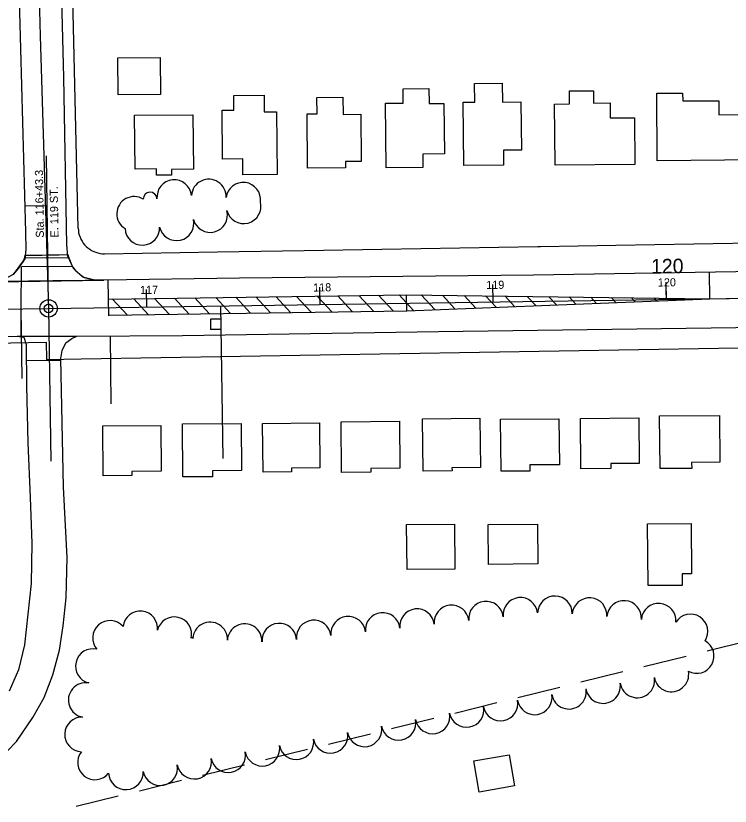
# Model space of a CAD drawing. Extents: x -2233 to 187241, y 4582 to 150524.
# Drawn here: x 111567 to 111979.4, y 59229.2 to 59685.3 of the extents above; entities that cross this region are included whole.
import ezdxf

# ---------------------------------------------------------------- set-up
doc = ezdxf.new("R2010")
doc.units = 0
for name, color, linetype in [('AP_X_Misc', 7, 'Continuous'), ('BLDG', 7, 'Continuous'), ('GE_X_CL_100', 7, 'Continuous'), ('GE_X_CL_20', 7, 'Continuous'), ('GE_X_CL_2000', 7, 'Continuous'), ('GE_X_CL_50', 7, 'Continuous'), ('PM_P_CL_Double_Solid', 7, 'Continuous'), ('PM_P_Crosswalk', 7, 'Continuous'), ('PM_P_Stop_Line', 7, 'Continuous'), ('PM_P_Text', 7, 'Continuous'), ('PM_P_Transverse_Line', 7, 'Continuous'), ('RECREATION', 7, 'Continuous'), ('ROAD', 7, 'Continuous'), ('RW_X_Fee_RW', 7, 'Continuous'), ('SG_P_Detection', 7, 'Continuous'), ('TREES', 7, 'Continuous')]:
    doc.layers.add(name, color=color, linetype=linetype)

msp = doc.modelspace()

# ---------------------------------------------------------------- linework, layer by layer
at = {"layer": 'AP_X_Misc'}
msp.add_lwpolyline([(111565.77, 59536.46), (111568.03, 59539.11), (111569.8, 59541.56), (111571.41, 59543.92), (111572.24, 59545.9), (111572.37, 59547.09), (111582.27, 59547.23), (111592.13, 59547.38), (111597.05, 59547.45), (111597.53, 59545.66), (111599.23, 59541.76), (111599.93, 59540.16), (111601.27, 59538.52), (111603.98, 59536.1), (111605.04, 59535.16), (111606.72, 59534.26), (111609.81, 59533.4), (111612.68, 59532.68), (111607.01, 59532.59), (111588.4, 59532.32), (111574.38, 59532.12), (111562.43, 59531.94)], dxfattribs=at)
at = {"layer": 'BLDG'}
for points in [[(111650.52, 59639.86), (111626.05, 59639.65), (111625.86, 59660.95), (111650.33, 59661.16)], [(111805.49, 59643.33), (111805.56, 59634.6), (111814.15, 59634.68), (111814.4, 59605.62), (111801.97, 59605.51), (111802.04, 59597.76), (111780.71, 59597.57), (111780.39, 59634.82), (111790.63, 59634.91), (111790.56, 59643.2)], [(111847.76, 59646.43), (111847.86, 59635.5), (111858.6, 59635.6), (111858.85, 59607.83), (111848.51, 59607.74), (111848.58, 59599.16), (111825.64, 59598.96), (111825.32, 59635.45), (111831.96, 59635.5), (111831.87, 59646.29)], [(111710.35, 59639.43), (111710.43, 59629.82), (111717.53, 59629.88), (111717.84, 59593.74), (111698.14, 59593.56), (111698.06, 59602.67), (111686.29, 59602.57), (111686.04, 59630.79), (111692.87, 59630.85), (111692.8, 59639.28)], [(111755.88, 59638.27), (111755.96, 59628.42), (111766.17, 59628.51), (111766.41, 59601.28), (111757.27, 59601.2), (111757.3, 59597.64), (111735.39, 59597.45), (111735.12, 59628.62), (111740.88, 59628.67), (111740.8, 59638.14)], [(111900.48, 59642.07), (111900.54, 59634.88), (111910.11, 59634.97), (111910.19, 59626.32), (111924.2, 59626.44), (111924.43, 59599.44), (111878.33, 59599.04), (111878.03, 59634.38), (111886.68, 59634.45), (111886.61, 59641.95)], [(111951.92, 59640.72), (111951.96, 59636.13), (111972.74, 59636.31), (111972.81, 59628.07), (111995.23, 59628.27), (111995.46, 59602.15), (111937.29, 59601.64), (111936.95, 59640.59)], [(111669.54, 59596.77), (111656.89, 59596.66), (111656.92, 59593.4), (111648.31, 59593.33), (111648.27, 59596.93), (111635.88, 59596.82), (111635.61, 59627.85), (111669.26, 59628.14)], [(111788.68, 59424.24), (111771.88, 59424.09), (111771.9, 59421.93), (111755.09, 59421.78), (111754.83, 59450.96), (111788.44, 59451.26)], [(111835.16, 59424.53), (111818.8, 59424.39), (111818.81, 59422.62), (111802.11, 59422.47), (111801.85, 59452.73), (111834.91, 59453.02)], [(111880.79, 59426.25), (111863.72, 59426.1), (111863.75, 59422.59), (111847.12, 59422.45), (111846.86, 59452.47), (111880.56, 59452.76)], [(111926.71, 59453.25), (111926.94, 59426.98), (111910.44, 59426.84), (111910.46, 59423.99), (111893.14, 59423.84), (111892.89, 59452.96)], [(111973.24, 59454.67), (111973.47, 59427.67), (111957.13, 59427.53), (111957.16, 59424.11), (111938.93, 59423.95), (111938.67, 59454.37)], [(111651, 59422.49), (111633.96, 59422.34), (111633.98, 59420.05), (111617.42, 59419.9), (111617.17, 59448.64), (111650.77, 59448.94)], [(111697.36, 59422.85), (111680.47, 59422.7), (111680.5, 59419.29), (111663.44, 59419.14), (111663.17, 59449.75), (111697.13, 59450.05)], [(111742.55, 59424.37), (111726.06, 59424.22), (111726.08, 59422.07), (111709.7, 59421.93), (111709.46, 59450.04), (111742.33, 59450.32)], [(111820.2, 59391.96), (111820.43, 59366), (111792.84, 59365.76), (111792.61, 59391.72)], [(111868.28, 59368.98), (111839.82, 59368.73), (111839.62, 59391.64), (111868.08, 59391.89)], [(111956.88, 59392.3), (111957.13, 59363.3), (111951.67, 59363.25), (111951.73, 59356.6), (111932.04, 59356.43), (111931.73, 59392.08)], [(111851.73, 59258.87), (111854.84, 59240.82), (111834.52, 59237.32), (111831.41, 59255.37)]]:
    msp.add_lwpolyline(points, close=True, dxfattribs=at)
at = {"layer": 'GE_X_CL_100'}
for p, q in [((111742.61, 59518.71), (111742.47, 59528.71)), ((111842.6, 59520.16), (111842.45, 59530.16)), ((111942.59, 59521.61), (111942.44, 59531.61)), ((111642.62, 59517.26), (111642.48, 59527.26))]:
    msp.add_line(p, q, dxfattribs=at)
msp.add_circle((111585.93, 59516.43), 5, dxfattribs=at)
at = {"layer": 'GE_X_CL_20'}
for p, q in [((111585.93, 59516.43), (112674.73, 59532.24)), ((111275.89, 59511.93), (111585.93, 59516.43))]:
    msp.add_line(p, q, dxfattribs=at)
at = {"layer": 'GE_X_CL_2000'}
for p, q in [((111581.06, 59673.72), (111585.93, 59516.43)), ((111585.93, 59516.43), (112674.73, 59532.24)), ((111275.89, 59511.93), (111585.93, 59516.43))]:
    msp.add_line(p, q, dxfattribs=at)
msp.add_lwpolyline([(111569.9, 60158.24), (111570.61, 60102.99), (111571.86, 60058.16), (111573.19, 60008), (111573.92, 59973.34), (111575.04, 59927.2), (111576.39, 59879.05), (111578.02, 59819.9), (111580.22, 59703.14), (111581.06, 59673.72)], dxfattribs=at)
at = {"layer": 'GE_X_CL_50'}
for p, q in [((111585.9, 59518.93), (111584.66, 59604.46)), ((111842.6, 59520.16), (111842.53, 59525.16)), ((111942.59, 59521.61), (111942.52, 59526.61)), ((111642.62, 59517.26), (111642.55, 59522.26)), ((111742.61, 59518.71), (111742.54, 59523.71))]:
    msp.add_line(p, q, dxfattribs=at)
msp.add_circle((111585.93, 59516.43), 2.5, dxfattribs=at)
at = {"layer": 'PM_P_CL_Double_Solid'}
for p, q in [((111967.59, 59521.98), (112648.31, 59531.86)), ((111620.55, 59521.79), (111792.54, 59524.28)), ((111792.54, 59524.28), (111967.59, 59521.98)), ((111792.67, 59515.06), (111967.59, 59521.98)), ((111620.69, 59512.56), (111792.67, 59515.06))]:
    msp.add_line(p, q, dxfattribs=at)
at = {"layer": 'PM_P_Crosswalk'}
for p, q in [((111597.53, 59545.66), (111572.04, 59545.42)), ((111570.11, 59516.2), (111570.2, 59540.4)), ((111599.7, 59540.69), (111570.2, 59540.4)), ((111570.05, 59500.04), (111570.11, 59516.2))]:
    msp.add_line(p, q, dxfattribs=at)
at = {"layer": 'PM_P_Stop_Line'}
for p, q in [((111585.07, 59575.54), (111572.23, 59575.35)), ((111620.69, 59512.05), (111620.39, 59532.79)), ((111572.99, 59486.39), (111593.06, 59486.59))]:
    msp.add_line(p, q, dxfattribs=at)
at = {"layer": 'PM_P_Text'}
for p, q in [((111967.59, 59521.98), (111967.36, 59537.31)), ((111792.67, 59515.06), (111792.54, 59524.28)), ((111570.71, 59475.96), (111570.13, 59516.2)), ((111585.93, 59516.43), (111587.21, 59428.32)), ((111685.22, 59517.88), (111686.5, 59429.76)), ((111621.38, 59500.57), (111621.95, 59461.28))]:
    msp.add_line(p, q, dxfattribs=at)
at = {"layer": 'PM_P_Transverse_Line'}
for p, q in [((111764.99, 59523.88), (111773.41, 59514.78)), ((111776.46, 59524.05), (111784.87, 59514.95)), ((111788.32, 59524.22), (111796.65, 59515.22)), ((111801.01, 59524.17), (111808.84, 59515.7)), ((111813.27, 59524.01), (111820.53, 59516.16)), ((111622.9, 59521.82), (111631.31, 59512.72)), ((111635.08, 59522), (111643.5, 59512.9)), ((111647.04, 59522.17), (111655.46, 59513.07)), ((111658.55, 59522.34), (111666.96, 59513.24)), ((111670.28, 59522.51), (111678.69, 59513.41)), ((111682.47, 59522.68), (111690.89, 59513.58)), ((111693.98, 59522.85), (111702.39, 59513.75)), ((111705.63, 59523.02), (111714.05, 59513.92)), ((111717.25, 59523.19), (111725.67, 59514.09)), ((111729.12, 59523.36), (111737.53, 59514.26)), ((111740.98, 59523.53), (111749.4, 59514.43)), ((111752.85, 59523.71), (111761.26, 59514.61)), ((111825.81, 59523.84), (111832.48, 59516.64)), ((111838.21, 59523.68), (111844.29, 59517.1)), ((111849.41, 59523.53), (111854.97, 59517.52)), ((111862.21, 59523.36), (111867.17, 59518.01)), ((111874.75, 59523.2), (111879.11, 59518.48)), ((111886.48, 59523.04), (111890.29, 59518.92)), ((111898.88, 59522.88), (111902.11, 59519.39)), ((111910.64, 59522.73), (111913.31, 59519.83)), ((111922.47, 59522.57), (111924.59, 59520.28)), ((111935.43, 59522.4), (111936.94, 59520.76))]:
    msp.add_line(p, q, dxfattribs=at)
at = {"layer": 'RECREATION'}
for p, q in [((111966.03, 59318.8), (111990.31, 59324.77)), ((111929.62, 59309.83), (111953.9, 59315.81)), ((111893.21, 59300.87), (111917.49, 59306.85)), ((111856.79, 59291.91), (111881.07, 59297.88)), ((111820.38, 59282.94), (111844.66, 59288.92)), ((111783.97, 59273.98), (111808.25, 59279.95)), ((111747.56, 59265.01), (111771.83, 59270.99)), ((111711.15, 59256.05), (111735.42, 59262.03)), ((111674.74, 59247.09), (111699.01, 59253.06)), ((111638.32, 59238.12), (111662.59, 59244.1)), ((111601.91, 59229.16), (111626.18, 59235.13))]:
    msp.add_line(p, q, dxfattribs=at)
at = {"layer": 'ROAD'}
for p, q in [((111572.37, 59547.09), (111597.05, 59547.45)), ((111555.19, 59531.83), (111617.75, 59532.75)), ((111567.84, 59500.44), (111602.31, 59500.49))]:
    msp.add_line(p, q, dxfattribs=at)
for points in [[(111560.77, 60057.29), (111565.27, 59857.69), (111569.07, 59687.36), (111572.65, 59560.5), (111572.74, 59550.42), (111572.13, 59544.98), (111568.5, 59539.66), (111565.4, 59536.03), (111560.09, 59533.08), (111555.19, 59531.83), (111315.1, 59528.88), (111302.11, 59529.03), (111295.33, 59532.69), (111289.41, 59538.81), (111287.06, 59545.89), (111286.58, 59562.68), (111284.3, 59638.89), (111281.06, 59774.49), (111275.94, 59946.05), (111275.78, 60054.81)], [(112373.84, 59543.05), (112169.26, 59540.64), (111865.76, 59535.63), (111696.22, 59533.79), (111617.75, 59532.75), (111611.79, 59532.85), (111605.74, 59534.54), (111600.24, 59539.44), (111597.13, 59546.59), (111596.48, 59553.13), (111594.73, 59649.67), (111590.02, 59829.84), (111586.81, 59967.47), (111586.75, 60057.52)], [(111556.91, 59255.77), (111567.48, 59266.55), (111576.77, 59280.34), (111583.43, 59291.82), (111588.47, 59304.99), (111592.32, 59319.24), (111594.32, 59333.28), (111595.99, 59349.34), (111596.63, 59372.59), (111594.59, 59413.18), (111592.92, 59487.6), (111593.82, 59492.21), (111595.92, 59496.55), (111599.44, 59499.03), (111602.31, 59500.49), (111663.28, 59500.75), (111810.97, 59503.1), (111982.61, 59505.35), (112112.83, 59508.76), (112234.82, 59509.19), (112418.99, 59510.92)], [(111522.58, 59498.79), (111567.84, 59500.44), (111571.64, 59499.75), (111572.9, 59495.54), (111573.13, 59471.84), (111574.04, 59438.94), (111575.22, 59407.23), (111576.24, 59380.98), (111575.79, 59357.61), (111573.96, 59339.89), (111572.03, 59322.37), (111568.61, 59307.85), (111563.09, 59295.58)]]:
    msp.add_lwpolyline(points, dxfattribs=at)
at = {"layer": 'RW_X_Fee_RW'}
msp.add_line((111584.57, 59496.9), (111584.7, 59486.89), dxfattribs=at)
for points in [[(111603.05, 59562.65), (111600.32, 59678.59), (111599.14, 59728.58), (111598.08, 59773.57), (111597.02, 59818.56), (111595.96, 59863.54), (111594.9, 59908.53), (111593.84, 59953.52), (111592.78, 59998.51), (111591.6, 60048.49), (111590.42, 60098.48), (111589.25, 60148.47)], [(111603.05, 59562.65), (111603.11, 59561.34), (111603.22, 59560.06), (111603.65, 59558.79), (111604.07, 59557.56), (111604.59, 59556.37), (111605.22, 59555.22), (111605.94, 59554.14), (111606.75, 59553.12), (111607.65, 59552.18), (111608.63, 59551.32), (111609.68, 59550.55), (111610.79, 59549.87), (111611.96, 59549.29), (111613.17, 59548.81), (111614.42, 59548.44), (111615.7, 59548.07), (111616.99, 59548.01), (111618.3, 59548)], [(111618.3, 59548), (111683.39, 59549.1), (111733.38, 59549.94), (111778.38, 59550.69), (111823.37, 59551.45), (111868.37, 59552.21), (111869.87, 59552.23), (111913.36, 59552.96), (111958.36, 59553.72), (112003.21, 59554.47), (112048.35, 59555.23), (112093.34, 59555.99), (112140.23, 59556.78)], [(111267.88, 59492.85), (111309.43, 59493.38), (111349.43, 59493.89), (111393.69, 59494.46), (111437.09, 59495.01), (111480.48, 59495.57), (111523.88, 59496.12), (111564.12, 59496.64), (111584.57, 59496.9)], [(111584.7, 59486.89), (111604.7, 59487.23), (111650.69, 59488.01), (111696.69, 59488.79), (111742.68, 59489.58), (111788.67, 59490.36), (111834.67, 59491.14), (111880.66, 59491.93), (111926.66, 59492.71), (111972.65, 59493.49), (112018.65, 59494.28), (112088.11, 59495.46)]]:
    msp.add_lwpolyline(points, dxfattribs=at)
at = {"layer": 'SG_P_Detection'}
for p, q in [((111685.33, 59510.3), (111679.33, 59510.21)), ((111679.33, 59510.21), (111679.42, 59504.21)), ((111685.33, 59510.3), (111685.42, 59504.3)), ((111685.42, 59504.3), (111679.42, 59504.21))]:
    msp.add_line(p, q, dxfattribs=at)
at = {"layer": 'TREES'}
for centre, radius, start, end in [((111658.46, 59580.61), 10, 5.5857, 185.5857), ((111678.39, 59580.97), 10, 356.4772, 176.4772), ((111698.3, 59579.13), 10, 352.9942, 172.9942), ((111644.52, 59579.56), 3.98, 1.0728, 181.0728), ((111635.29, 59570.97), 10, 58.3375, 238.3375), ((111698.55, 59575.38), 10, 194.6839, 14.6839), ((111679.2, 59570.31), 10, 194.6817, 14.6817), ((111659.78, 59565.57), 10, 192.7523, 12.7523), ((111640.03, 59562.91), 10, 182.5711, 2.5711), ((111838.41, 59337.39), 10, 6.2507, 186.2507), ((111858.3, 59339.57), 10, 6.2507, 186.2507), ((111878.23, 59340.43), 10, 358.7036, 178.7036), ((111898.2, 59339.4), 10, 355.3709, 175.3709), ((111918.13, 59337.79), 10, 355.3709, 175.3709), ((111938.07, 59336.17), 10, 355.3709, 175.3709), ((111638.84, 59331.77), 10, 353.6341, 173.6341), ((111798.65, 59333.04), 10, 6.2507, 186.2507), ((111818.53, 59335.22), 10, 6.2507, 186.2507), ((111658.52, 59328.38), 10, 346.7899, 166.7899), ((111758.89, 59328.68), 10, 6.2507, 186.2507), ((111778.77, 59330.86), 10, 6.2507, 186.2507), ((111956.45, 59329.97), 10, 327.341, 147.341), ((111621.38, 59326.3), 10, 41.1865, 221.1865), ((111679.16, 59325.4), 10, 357.2526, 177.2526), ((111699.13, 59324.44), 10, 357.2526, 177.2526), ((111719.1, 59324.69), 10, 4.1772, 184.1772), ((111739.01, 59326.51), 10, 6.2507, 186.2507), ((111668.71, 59325.99), 0.471, 346.7899, 166.7899), ((111960.08, 59315.8), 10, 241.3292, 61.3292), ((111611.48, 59310), 10, 76.2928, 256.2928), ((111945.45, 59305.2), 10, 190.5143, 10.5143), ((111607.35, 59290.44), 10, 79.8407, 259.8407), ((111925.75, 59301.74), 10, 189.3996, 9.3996), ((111886.29, 59295.21), 10, 189.3996, 9.3996), ((111906.02, 59298.48), 10, 189.3996, 9.3996), ((111866.55, 59291.94), 10, 189.4189, 9.4189), ((111846.86, 59288.44), 10, 190.7523, 10.7523), ((111807.57, 59280.98), 10, 190.7523, 10.7523), ((111827.22, 59284.71), 10, 190.7523, 10.7523), ((111605.23, 59270.6), 10, 87.9548, 267.9548), ((111787.92, 59277.24), 10, 190.7523, 10.7523), ((111768.27, 59273.51), 10, 190.7523, 10.7523), ((111748.62, 59269.78), 10, 190.7523, 10.7523), ((111709.32, 59262.32), 10, 190.7523, 10.7523), ((111728.97, 59266.05), 10, 190.7523, 10.7523), ((111612.73, 59254.42), 10, 141.7496, 321.7496), ((111689.67, 59258.59), 10, 190.7523, 10.7523), ((111670.02, 59254.86), 10, 190.7523, 10.7523), ((111650.38, 59251.13), 10, 190.7523, 10.7523), ((111630.56, 59248.74), 10, 182.9657, 2.9657)]:
    msp.add_arc(centre, radius, start, end, dxfattribs=at)

# ---------------------------------------------------------------- texts
at = {"layer": 'GE_X_CL_100'}
msp.add_text('120', height=8.4, rotation=0.8319, dxfattribs=at).set_placement((111933.77, 59536.49))
at = {"layer": 'GE_X_CL_50'}
for s, rotation, p in [('Sta. 116+43.3', 90.8319, (111583.25, 59557.25)), ('E. 119 ST.', 90.8319, (111591.67, 59557.41)), ('120', 0.8319, (111937.65, 59529.04)), ('117', 0.8319, (111638.72, 59524.7)), ('118', 0.8319, (111738.67, 59526.15)), ('119', 0.8319, (111838.58, 59527.6))]:
    msp.add_text(s, height=4.68, rotation=rotation, dxfattribs=at).set_placement(p)

doc.saveas('drawing.dxf')
